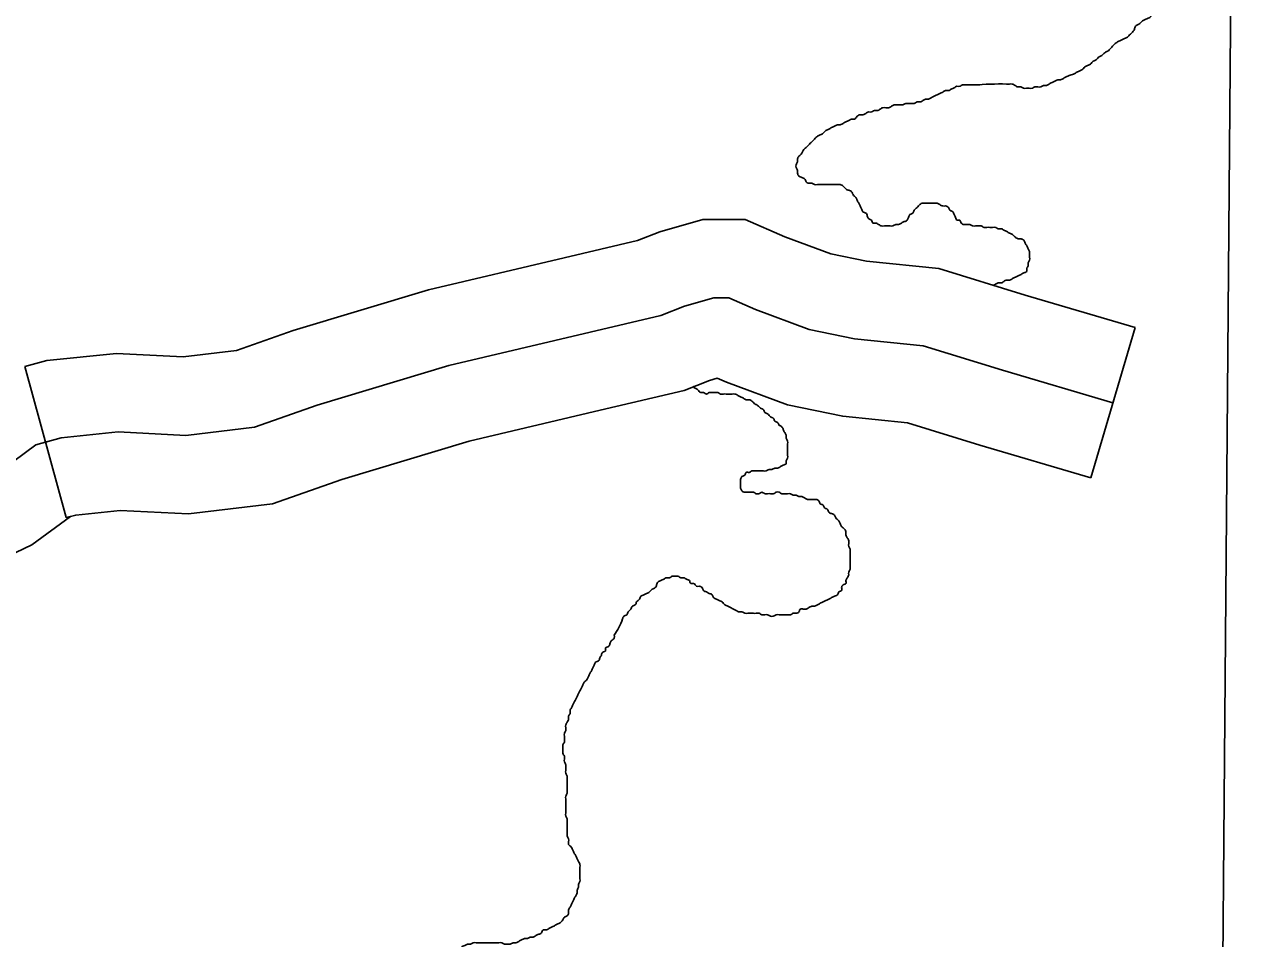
# Model space of a CAD drawing. Extents: x 813775 to 1157140, y 1757555 to 1979907.
# Drawn here: x 1004786 to 1007157, y 1866072 to 1867821 of the extents above; entities that cross this region are included whole.
import ezdxf

# ---------------------------------------------------------------- set-up
doc = ezdxf.new("R2010")
doc.units = 0
for name, color, linetype in [('Level 32', 7, 'Continuous'), ('Level 35', 7, 'Continuous'), ('Level 45', 7, 'Continuous'), ('Level 5', 7, 'Continuous')]:
    doc.layers.add(name, color=color, linetype=linetype)

msp = doc.modelspace()

# ---------------------------------------------------------------- linework, layer by layer
at = {"layer": 'Level 32'}
msp.add_lwpolyline([(1006869.3, 1867097.5), (1006657.6, 1867160), (1006506, 1867206.8), (1006374.5, 1867220.2), (1006287.6, 1867238.1), (1006185.1, 1867276), (1006133.8, 1867298.3), (1006104.8, 1867298.3), (1006049.1, 1867282.7), (1006003.4, 1867264.8), (1005597.8, 1867168.9), (1005345.9, 1867093.1), (1005225.6, 1867050.7), (1005094.1, 1867035.1), (1004964.8, 1867041.7), (1004855.6, 1867030.6), (1004806.6, 1867017.2), (1004721.9, 1866954.7)], dxfattribs=at)
at = {"layer": 'Level 35'}
for points in [[(1006603.3, 1867706.1), (1006665.5, 1867707.8), (1006670.9, 1867707.8), (1006676.4, 1867707.8), (1006681.8, 1867705), (1006687.3, 1867702.3), (1006692.7, 1867702.3), (1006698.2, 1867699.6), (1006703.6, 1867699.6), (1006709.1, 1867699.6), (1006714.5, 1867699.6), (1006720, 1867702.3), (1006725.4, 1867702.3), (1006730.9, 1867702.3), (1006736.3, 1867705), (1006741.8, 1867705), (1006747.2, 1867707.8), (1006752.7, 1867710.5), (1006758.1, 1867713.2), (1006763.6, 1867715.9), (1006769, 1867715.9), (1006774.5, 1867718.7), (1006779.9, 1867721.4), (1006785.4, 1867724.1), (1006793.6, 1867726.9), (1006799, 1867729.6), (1006804.5, 1867732.3), (1006809.9, 1867735), (1006815.4, 1867740.5), (1006820.8, 1867743.2), (1006826.3, 1867745.9), (1006831.7, 1867751.4), (1006837.2, 1867754.1), (1006842.6, 1867759.6), (1006848.1, 1867762.3), (1006853.5, 1867767.8), (1006859, 1867770.5), (1006864.4, 1867775.9), (1006869.9, 1867781.4), (1006875.3, 1867786.8), (1006880.8, 1867789.6), (1006886.2, 1867792.3), (1006891.7, 1867795), (1006897.2, 1867797.8), (1006902.6, 1867803.2), (1006908.1, 1867808.7), (1006910.8, 1867814.1), (1006913.5, 1867819.6), (1006919, 1867822.3), (1006924.4, 1867827.8), (1006929.9, 1867830.5), (1006935.3, 1867833.2), (1006940.8, 1867835.9), (1006943.5, 1867841.4), (1006948.9, 1867844.1), (1006954.4, 1867849.6), (1006957.1, 1867855), (1006962.6, 1867857.7), (1006965.3, 1867863.2), (1006970.7, 1867868.7), (1006976.2, 1867871.4), (1006981.6, 1867876.8), (1006987.1, 1867882.3), (1006989.8, 1867887.7), (1006995.3, 1867890.5), (1006998, 1867895.9), (1007003.5, 1867898.7), (1007008.9, 1867901.4), (1007011.6, 1867906.8), (1007017.1, 1867906.8), (1007022.5, 1867909.6), (1007028, 1867909.6), (1007033.4, 1867912.3), (1007038.9, 1867915), (1007044.3, 1867917.7), (1007049.8, 1867920.5), (1007055.2, 1867923.2), (1007060.7, 1867925.9), (1007066.1, 1867928.7), (1007068.9, 1867934.1), (1007074.3, 1867936.8), (1007077, 1867942.3), (1007082.5, 1867945), (1007088, 1867950.5), (1007090.7, 1867955.9), (1007096.1, 1867961.4), (1007098.9, 1867966.8), (1007104.3, 1867972.3), (1007107, 1867977.7), (1007109.8, 1867983.2), (1007112.5, 1867988.6)], [(1006262.6, 1867547.9), (1006262.6, 1867553.4), (1006265.3, 1867558.8), (1006265.3, 1867564.3), (1006268.1, 1867569.7), (1006273.5, 1867575.2), (1006276.2, 1867580.7), (1006281.7, 1867586.1), (1006287.1, 1867591.6), (1006292.6, 1867597), (1006298, 1867602.5), (1006303.5, 1867607.9), (1006308.9, 1867610.6), (1006314.4, 1867613.4), (1006319.8, 1867618.8), (1006325.3, 1867621.6), (1006330.7, 1867624.3), (1006336.2, 1867627), (1006341.7, 1867629.7), (1006347.1, 1867629.7), (1006352.6, 1867632.5), (1006358, 1867635.2), (1006363.5, 1867637.9), (1006368.9, 1867640.6), (1006374.4, 1867640.6), (1006379.8, 1867646.1), (1006385.3, 1867648.8), (1006390.7, 1867648.8), (1006396.2, 1867651.6), (1006401.6, 1867654.3), (1006407.1, 1867654.3), (1006412.5, 1867657), (1006418, 1867657), (1006423.4, 1867659.7), (1006428.9, 1867662.5), (1006434.3, 1867662.5), (1006439.8, 1867662.5), (1006445.2, 1867665.2), (1006450.7, 1867667.9), (1006456.1, 1867667.9), (1006461.6, 1867667.9), (1006467, 1867667.9), (1006472.5, 1867670.6), (1006477.9, 1867670.6), (1006483.4, 1867670.6), (1006488.8, 1867670.6), (1006494.3, 1867673.4), (1006499.7, 1867673.4), (1006505.2, 1867676.1), (1006510.6, 1867678.8), (1006516.1, 1867678.8), (1006521.5, 1867681.6), (1006527, 1867684.3), (1006532.4, 1867687), (1006537.9, 1867689.7), (1006543.4, 1867692.5), (1006548.8, 1867695.2), (1006554.3, 1867695.2), (1006559.7, 1867697.9), (1006565.2, 1867700.6), (1006570.6, 1867703.4), (1006576.1, 1867703.4), (1006581.5, 1867706.1), (1006587, 1867706.1), (1006592.4, 1867706.1), (1006597.9, 1867706.1), (1006603.3, 1867706.1), (1006608.8, 1867706.1), (1006614.2, 1867706.1)], [(1006693.3, 1867411.6), (1006687.8, 1867411.6), (1006682.4, 1867414.3), (1006676.9, 1867419.8), (1006671.5, 1867422.5), (1006666, 1867425.2), (1006660.6, 1867427.9), (1006655.1, 1867430.7), (1006649.7, 1867430.7), (1006644.2, 1867433.4), (1006638.8, 1867433.4), (1006633.3, 1867433.4), (1006627.8, 1867433.4), (1006622.4, 1867433.4), (1006616.9, 1867436.1), (1006611.5, 1867436.1), (1006606, 1867436.1), (1006600.6, 1867436.1), (1006595.1, 1867438.8), (1006589.7, 1867438.8), (1006584.2, 1867438.8), (1006578.8, 1867441.6), (1006576.1, 1867447), (1006570.6, 1867447), (1006567.9, 1867452.5), (1006565.2, 1867457.9), (1006562.4, 1867463.4), (1006557, 1867466.1), (1006554.3, 1867471.6), (1006548.8, 1867474.3), (1006543.4, 1867474.3), (1006537.9, 1867477), (1006532.4, 1867479.8), (1006527, 1867479.8), (1006521.5, 1867479.8), (1006516.1, 1867479.8), (1006510.6, 1867479.8), (1006505.2, 1867479.8), (1006499.7, 1867477), (1006494.3, 1867471.6), (1006488.8, 1867466.1), (1006486.1, 1867460.7), (1006480.7, 1867457.9), (1006477.9, 1867452.5), (1006475.2, 1867447), (1006469.8, 1867444.3), (1006464.3, 1867441.6), (1006458.9, 1867438.8), (1006453.4, 1867438.8), (1006448, 1867436.1), (1006442.5, 1867436.1), (1006437.1, 1867436.1), (1006431.6, 1867436.1), (1006426.1, 1867436.1), (1006420.7, 1867438.8), (1006415.2, 1867441.6), (1006409.8, 1867441.6), (1006407.1, 1867447), (1006401.6, 1867449.8), (1006398.9, 1867455.2), (1006396.2, 1867460.7), (1006390.7, 1867463.4), (1006388, 1867468.8), (1006385.3, 1867474.3), (1006382.5, 1867479.8), (1006379.8, 1867485.2), (1006377.1, 1867490.7), (1006371.6, 1867496.1), (1006368.9, 1867501.6), (1006363.5, 1867504.3), (1006358, 1867507), (1006352.6, 1867512.5), (1006347.1, 1867515.2), (1006341.7, 1867515.2), (1006336.2, 1867515.2), (1006330.7, 1867515.2), (1006325.3, 1867515.2), (1006319.8, 1867515.2), (1006314.4, 1867515.2), (1006308.9, 1867515.2), (1006303.5, 1867515.2), (1006298, 1867515.2), (1006292.6, 1867517.9), (1006287.1, 1867517.9), (1006281.7, 1867520.7), (1006279, 1867526.1), (1006273.5, 1867528.8), (1006268.1, 1867531.6), (1006265.3, 1867537), (1006265.3, 1867542.5), (1006262.6, 1867547.9)], [(1006641.3, 1867322.7), (1006644.2, 1867324.3), (1006649.7, 1867327), (1006655.1, 1867327), (1006660.6, 1867329.8), (1006666, 1867332.5), (1006671.5, 1867332.5), (1006676.9, 1867335.2), (1006682.4, 1867337.9), (1006687.8, 1867340.7), (1006693.3, 1867343.4), (1006698.7, 1867346.1), (1006704.2, 1867348.9), (1006704.2, 1867354.3), (1006706.9, 1867359.8), (1006706.9, 1867365.2), (1006709.6, 1867370.7), (1006709.6, 1867376.1), (1006709.6, 1867381.6), (1006709.6, 1867387), (1006706.9, 1867392.5), (1006704.2, 1867397.9), (1006701.4, 1867403.4), (1006698.7, 1867408.8), (1006693.3, 1867411.6)], [(1006229.9, 1867054.3), (1006227.2, 1867059.8), (1006221.7, 1867062.5), (1006219, 1867068), (1006213.5, 1867070.7), (1006208.1, 1867076.1), (1006202.6, 1867078.9), (1006199.9, 1867084.3), (1006194.5, 1867087.1), (1006189, 1867092.5), (1006183.6, 1867095.2), (1006178.1, 1867100.7), (1006172.7, 1867103.4), (1006167.2, 1867103.4), (1006161.8, 1867106.1), (1006156.3, 1867108.9), (1006150.9, 1867111.6), (1006145.4, 1867114.3), (1006139.9, 1867114.3), (1006134.5, 1867114.3), (1006129, 1867114.3), (1006123.6, 1867114.3), (1006118.1, 1867114.3), (1006112.7, 1867117.1), (1006107.2, 1867117.1), (1006101.8, 1867117.1), (1006096.3, 1867117.1), (1006090.9, 1867114.3), (1006085.4, 1867117.1), (1006080, 1867117.1), (1006074.5, 1867122.5), (1006069.1, 1867125.2), (1006065, 1867128.7)], [(1006363.5, 1866768), (1006363.5, 1866773.4), (1006366.2, 1866778.9), (1006366.2, 1866784.4), (1006366.2, 1866789.8), (1006366.2, 1866795.3), (1006366.2, 1866800.7), (1006366.2, 1866806.2), (1006366.2, 1866811.6), (1006366.2, 1866817.1), (1006363.5, 1866822.5), (1006363.5, 1866828), (1006363.5, 1866833.4), (1006360.7, 1866838.9), (1006358, 1866844.4), (1006358, 1866849.8), (1006355.3, 1866855.3), (1006349.8, 1866860.7), (1006347.1, 1866866.2), (1006344.4, 1866871.6), (1006338.9, 1866877.1), (1006336.2, 1866882.5), (1006330.7, 1866885.3), (1006325.3, 1866888), (1006322.6, 1866893.4), (1006317.1, 1866896.2), (1006314.4, 1866901.6), (1006308.9, 1866904.3), (1006306.2, 1866909.8), (1006300.8, 1866912.5), (1006295.3, 1866912.5), (1006289.9, 1866912.5), (1006284.4, 1866912.5), (1006279, 1866915.3), (1006273.5, 1866918), (1006268.1, 1866918), (1006262.6, 1866920.7), (1006257.2, 1866920.7), (1006251.7, 1866923.4), (1006246.3, 1866923.4), (1006240.8, 1866923.4), (1006235.3, 1866923.4), (1006229.9, 1866926.2), (1006224.4, 1866926.2), (1006219, 1866923.4), (1006213.5, 1866923.4), (1006208.1, 1866923.4), (1006202.6, 1866923.4), (1006197.2, 1866926.2), (1006191.7, 1866923.4), (1006186.3, 1866923.4), (1006180.8, 1866926.2), (1006175.4, 1866926.2), (1006169.9, 1866926.2), (1006164.5, 1866926.2), (1006159, 1866928.9), (1006156.3, 1866934.3), (1006156.3, 1866939.8), (1006156.3, 1866945.3), (1006156.3, 1866950.7), (1006159, 1866956.2), (1006164.5, 1866958.9), (1006167.2, 1866964.3), (1006172.7, 1866964.3), (1006178.1, 1866967.1), (1006183.6, 1866967.1), (1006189, 1866967.1), (1006194.5, 1866967.1), (1006199.9, 1866967.1), (1006205.4, 1866967.1), (1006210.8, 1866969.8), (1006216.3, 1866969.8), (1006221.7, 1866972.5), (1006227.2, 1866972.5), (1006232.6, 1866975.2), (1006238.1, 1866978), (1006243.5, 1866980.7), (1006243.5, 1866986.2), (1006246.3, 1866991.6), (1006246.3, 1866997.1), (1006246.3, 1867002.5), (1006246.3, 1867008), (1006246.3, 1867013.4), (1006246.3, 1867018.9), (1006246.3, 1867024.3), (1006243.5, 1867029.8), (1006243.5, 1867035.2), (1006240.8, 1867040.7), (1006238.1, 1867046.2), (1006235.3, 1867051.6), (1006229.9, 1867054.3)], [(1005914.3, 1866652.6), (1005930.1, 1866683.5), (1005932.8, 1866688.9), (1005938.2, 1866691.6), (1005941, 1866697.1), (1005946.4, 1866702.5), (1005949.1, 1866708), (1005954.6, 1866710.7), (1005957.3, 1866716.2), (1005962.8, 1866721.6), (1005965.5, 1866727.1), (1005971, 1866729.8), (1005976.4, 1866732.5), (1005981.9, 1866735.3), (1005987.3, 1866740.7), (1005992.8, 1866743.5), (1005995.5, 1866748.9), (1005998.2, 1866754.4), (1006003.7, 1866757.1), (1006009.1, 1866759.8), (1006014.6, 1866762.5), (1006020, 1866762.5), (1006025.5, 1866765.3), (1006030.9, 1866765.3), (1006036.4, 1866765.3), (1006041.8, 1866762.5), (1006047.3, 1866762.5), (1006052.7, 1866759.8), (1006058.2, 1866757.1), (1006060.9, 1866751.6), (1006066.4, 1866751.6), (1006071.8, 1866746.2), (1006077.3, 1866746.2), (1006082.7, 1866743.5), (1006085.4, 1866738), (1006090.9, 1866735.3), (1006096.3, 1866732.5), (1006101.8, 1866729.8), (1006104.5, 1866724.4), (1006110, 1866721.6), (1006115.4, 1866718.9), (1006120.9, 1866716.2), (1006126.3, 1866710.7), (1006131.8, 1866708), (1006137.2, 1866705.3), (1006142.7, 1866702.5), (1006148.1, 1866699.8), (1006153.6, 1866697.1), (1006159, 1866697.1), (1006164.5, 1866694.4), (1006169.9, 1866694.4), (1006175.4, 1866694.4), (1006180.8, 1866694.4), (1006186.3, 1866694.4), (1006191.7, 1866694.4), (1006197.2, 1866691.6), (1006202.6, 1866691.6), (1006208.1, 1866691.6), (1006213.5, 1866688.9), (1006219, 1866688.9), (1006224.4, 1866691.6), (1006229.9, 1866691.6), (1006235.3, 1866691.6), (1006240.8, 1866691.6), (1006246.3, 1866691.6), (1006251.7, 1866691.6), (1006257.2, 1866694.4), (1006262.6, 1866694.4), (1006268.1, 1866697.1), (1006270.8, 1866702.5), (1006276.2, 1866702.5), (1006281.7, 1866702.5), (1006287.1, 1866705.3), (1006292.6, 1866708), (1006298, 1866708), (1006303.5, 1866710.7), (1006308.9, 1866713.5), (1006314.4, 1866716.2), (1006319.8, 1866718.9), (1006325.3, 1866721.6), (1006330.7, 1866724.4), (1006336.2, 1866727.1), (1006341.7, 1866729.8), (1006344.4, 1866735.3), (1006349.8, 1866738), (1006349.8, 1866743.5), (1006352.6, 1866748.9), (1006358, 1866751.6), (1006358, 1866757.1), (1006360.7, 1866762.5), (1006363.5, 1866768)], [(1005876.1, 1866595.3), (1005878.8, 1866600.8), (1005884.3, 1866603.5), (1005887, 1866609), (1005889.7, 1866614.4), (1005892.5, 1866619.9), (1005897.9, 1866622.6), (1005897.9, 1866628.1), (1005903.4, 1866630.8), (1005906.1, 1866636.2), (1005908.8, 1866641.7), (1005914.3, 1866647.1), (1005914.3, 1866652.6)], [(1005816.1, 1866107.2), (1005818.9, 1866112.6), (1005824.3, 1866115.4), (1005827, 1866120.8), (1005827, 1866126.3), (1005829.8, 1866131.7), (1005832.5, 1866137.2), (1005835.2, 1866142.6), (1005837.9, 1866148.1), (1005840.7, 1866153.5), (1005843.4, 1866159), (1005843.4, 1866164.5), (1005846.1, 1866169.9), (1005846.1, 1866175.4), (1005848.8, 1866180.8), (1005848.8, 1866186.3), (1005848.8, 1866191.7), (1005848.8, 1866197.2), (1005848.8, 1866202.6), (1005848.8, 1866208.1), (1005848.8, 1866213.5), (1005846.1, 1866219), (1005843.4, 1866224.5), (1005840.7, 1866229.9), (1005837.9, 1866235.4), (1005835.2, 1866240.8), (1005832.5, 1866246.3), (1005827, 1866251.7), (1005827, 1866257.2), (1005827, 1866262.6), (1005824.3, 1866268.1), (1005824.3, 1866273.5), (1005824.3, 1866279), (1005824.3, 1866284.4), (1005824.3, 1866289.9), (1005824.3, 1866295.4), (1005824.3, 1866300.8), (1005821.6, 1866306.3), (1005821.6, 1866311.7), (1005821.6, 1866317.2), (1005821.6, 1866322.6), (1005821.6, 1866328.1), (1005821.6, 1866333.5), (1005821.6, 1866339), (1005821.6, 1866344.4), (1005824.3, 1866349.9), (1005824.3, 1866355.4), (1005824.3, 1866360.8), (1005824.3, 1866366.3), (1005824.3, 1866371.7), (1005824.3, 1866377.2), (1005824.3, 1866382.6), (1005821.6, 1866388.1), (1005821.6, 1866393.5), (1005821.6, 1866399), (1005821.6, 1866404.4), (1005818.9, 1866409.9), (1005818.9, 1866415.3), (1005818.9, 1866420.8), (1005816.1, 1866426.3), (1005816.1, 1866431.7), (1005816.1, 1866437.2), (1005816.1, 1866442.6), (1005818.9, 1866448.1), (1005818.9, 1866453.5), (1005818.9, 1866459), (1005818.9, 1866464.4), (1005821.6, 1866469.9), (1005821.6, 1866475.3), (1005821.6, 1866480.8), (1005824.3, 1866486.2), (1005827, 1866491.7), (1005827, 1866497.2), (1005829.8, 1866502.6), (1005829.8, 1866508.1), (1005832.5, 1866513.5), (1005835.2, 1866519), (1005837.9, 1866524.4), (1005840.7, 1866529.9), (1005843.4, 1866535.3), (1005846.1, 1866540.8), (1005848.8, 1866546.2), (1005851.6, 1866551.7), (1005854.3, 1866557.2), (1005857, 1866562.6), (1005862.5, 1866568.1), (1005865.2, 1866573.5), (1005867.9, 1866579), (1005870.6, 1866584.4), (1005873.4, 1866589.9), (1005876.1, 1866595.3)], [(1005865.2, 1865910.8), (1005859.7, 1865913.6), (1005854.3, 1865916.3), (1005848.8, 1865919), (1005843.4, 1865921.8), (1005837.9, 1865924.5), (1005832.5, 1865927.2), (1005827, 1865929.9), (1005821.6, 1865932.7), (1005816.1, 1865935.4), (1005810.7, 1865938.1), (1005805.2, 1865940.8), (1005799.8, 1865940.8), (1005794.3, 1865943.6), (1005788.9, 1865943.6), (1005783.4, 1865943.6), (1005778, 1865943.6), (1005772.5, 1865943.6), (1005767.1, 1865943.6), (1005761.6, 1865946.3), (1005756.2, 1865946.3), (1005750.7, 1865949), (1005745.3, 1865951.7), (1005739.8, 1865951.7), (1005734.4, 1865954.5), (1005728.9, 1865957.2), (1005723.5, 1865959.9), (1005718, 1865959.9), (1005712.6, 1865962.7), (1005707.1, 1865965.4), (1005701.7, 1865968.1), (1005696.2, 1865968.1), (1005690.8, 1865973.6), (1005685.3, 1865976.3), (1005679.8, 1865976.3), (1005674.4, 1865979), (1005668.9, 1865979), (1005663.5, 1865981.7), (1005658, 1865984.5), (1005652.6, 1865984.5), (1005647.1, 1865987.2), (1005641.7, 1865989.9), (1005636.2, 1865995.4), (1005630.8, 1865998.1), (1005628.1, 1866003.6), (1005625.3, 1866009), (1005622.6, 1866014.5), (1005619.9, 1866019.9), (1005617.2, 1866025.4), (1005614.4, 1866030.8), (1005614.4, 1866036.3), (1005614.4, 1866041.7), (1005617.2, 1866047.2), (1005622.6, 1866049.9), (1005622.6, 1866055.4), (1005628.1, 1866058.1), (1005633.5, 1866060.8), (1005639, 1866060.8), (1005644.4, 1866063.6), (1005649.9, 1866063.6), (1005655.3, 1866063.6), (1005660.8, 1866063.6), (1005666.2, 1866063.6), (1005671.7, 1866063.6), (1005677.1, 1866063.6), (1005682.6, 1866063.6), (1005688, 1866063.6), (1005693.5, 1866063.6), (1005698.9, 1866063.6), (1005704.4, 1866060.8), (1005709.8, 1866060.8), (1005715.3, 1866060.8), (1005720.7, 1866063.6), (1005726.2, 1866063.6), (1005731.6, 1866066.3), (1005737.1, 1866069), (1005742.5, 1866071.7), (1005748, 1866071.7), (1005753.4, 1866074.5), (1005758.9, 1866074.5), (1005764.3, 1866077.2), (1005769.8, 1866079.9), (1005775.2, 1866082.6), (1005778, 1866088.1), (1005783.4, 1866088.1), (1005788.9, 1866090.8), (1005794.3, 1866093.6), (1005799.8, 1866096.3), (1005805.2, 1866099), (1005810.7, 1866101.7), (1005816.1, 1866107.2)]]:
    msp.add_spline(points, degree=3, dxfattribs=at)
at = {"layer": 'Level 45'}
for p, q in [((1006911.7, 1867241.4), (1006826.9, 1866953.7)), ((1004785.7, 1867167), (1004864.7, 1866877.6))]:
    msp.add_line(p, q, dxfattribs=at)
for points in [[(1006911.7, 1867241.4), (1006700.9, 1867303.6), (1006536, 1867354.6), (1006397.3, 1867368.7), (1006328.9, 1867382.7), (1006241.1, 1867415.2), (1006165, 1867448.3), (1006084.2, 1867448.3), (1006001.5, 1867425.1), (1005958.7, 1867408.4), (1005818.5, 1867375.2)], [(1005818.5, 1867375.2), (1005558.9, 1867313.8), (1005299.4, 1867235.7), (1005191.4, 1867197.7), (1005089.1, 1867185.5), (1004961.1, 1867192.1), (1004828.1, 1867178.6), (1004785.7, 1867167)], [(1006826.9, 1866953.7), (1006614.2, 1867016.4), (1006476, 1867059.1), (1006351.8, 1867071.8), (1006246.2, 1867093.4), (1006129.1, 1867136.8), (1006111.5, 1867144.4), (1006096.8, 1867140.3), (1006048.2, 1867121.3), (1005887.5, 1867083.3)], [(1005887.5, 1867083.3), (1005636.7, 1867024), (1005392.5, 1866950.4), (1005259.8, 1866903.7), (1005099.1, 1866884.6), (1004968.6, 1866891.4), (1004883.2, 1866882.6), (1004864.7, 1866877.6)], [(1004873.1, 1866879.9), (1004799.3, 1866825.5), (1004643.9, 1866751.5), (1004486.8, 1866694.4), (1004337.9, 1866647.9), (1004315.3, 1866618.6), (1004301.4, 1866574.7), (1004290.1, 1866451.5), (1004289, 1866376.1)]]:
    msp.add_lwpolyline(points, dxfattribs=at)
at = {"layer": 'Level 5'}
msp.add_lwpolyline([(1007157, 1875434.3), (1007070.7, 1864939.1)], dxfattribs=at)

doc.saveas('drawing.dxf')
